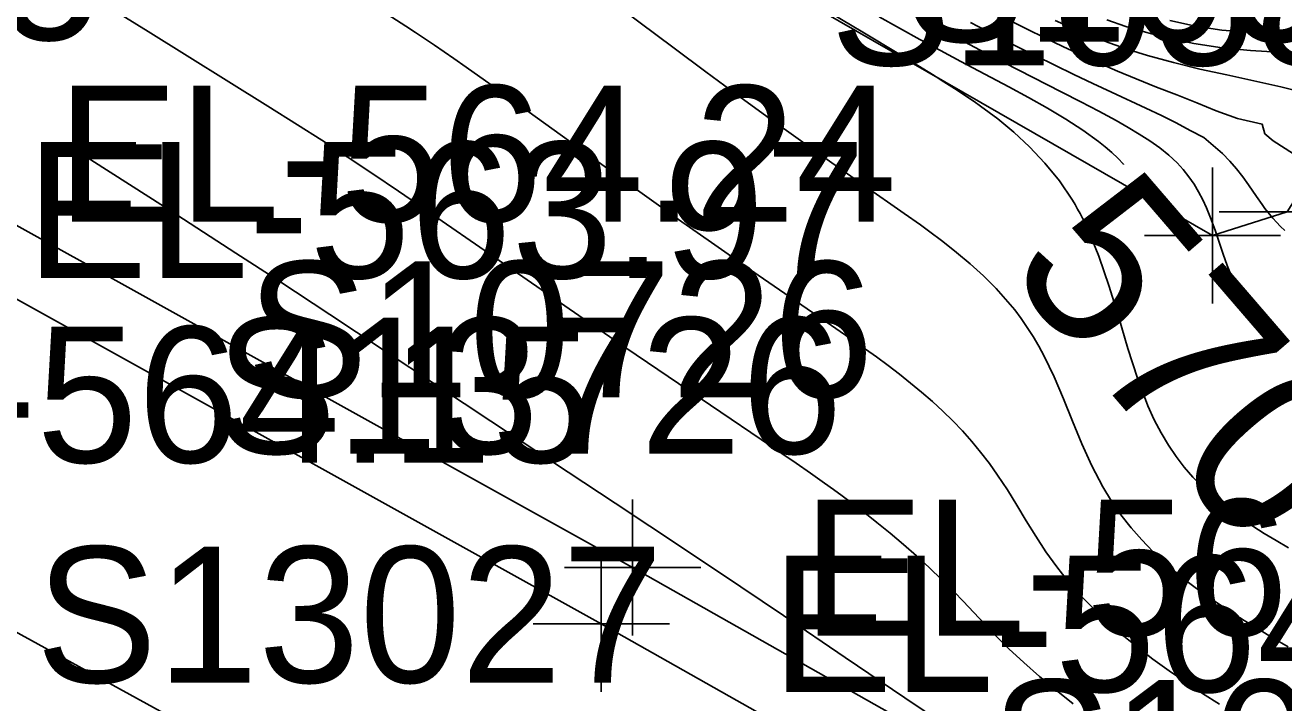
# Model space of a CAD drawing. Extents: x 1729869 to 1735532, y 648588 to 653771.
# Drawn here: x 1730662.21 to 1730699.21, y 652456.64 to 652476.55 of the extents above; entities that cross this region are included whole.
import ezdxf

# ---------------------------------------------------------------- set-up
doc = ezdxf.new("R2010")
doc.units = 0
for name, color, linetype in [('SURVEY - CONTOURS - Index with Text', 7, 'Continuous'), ('SURVEY - CONTOURS - Intermediate with optional Text', 7, 'Continuous'), ('SURVEY - DTM - Breaklines', 7, 'Continuous'), ('SURVEY - DTM - Breaklines - Points - Elevations', 7, 'Continuous'), ('SURVEY - DTM - Breaklines - Points - Locators', 7, 'Continuous'), ('SURVEY - DTM - Breaklines - Points - Numbers', 7, 'Continuous'), ('SURVEY - TRANSPORTATION - Features', 7, 'Continuous'), ('SURVEY - TRANSPORTATION - Features - Points - Elevations', 7, 'Continuous'), ('SURVEY - TRANSPORTATION - Features - Points - Locators', 7, 'Continuous'), ('SURVEY - TRANSPORTATION - Features - Points - Numbers', 7, 'Continuous'), ('SURVEY - TRANSPORTATION - Roads', 7, 'Continuous'), ('SURVEY - TRANSPORTATION - Roads - Points - Elevations', 7, 'Continuous'), ('SURVEY - TRANSPORTATION - Roads - Points - Numbers', 7, 'Continuous')]:
    doc.layers.add(name, color=color, linetype=linetype)

msp = doc.modelspace()

# ---------------------------------------------------------------- linework, layer by layer
at = {"layer": 'SURVEY - CONTOURS - Index with Text'}
for points in [[(1730694.501, 652472.463), (1730694.496, 652472.469), (1730694.33, 652472.643), (1730694.152, 652472.812), (1730693.964, 652472.975), (1730693.765, 652473.135), (1730693.305, 652473.469), (1730692.803, 652473.795), (1730692.267, 652474.113), (1730691.705, 652474.428), (1730691.124, 652474.74), (1730689.714, 652475.485), (1730689.116, 652475.806), (1730688.515, 652476.132), (1730687.915, 652476.463), (1730687.316, 652476.796)], [(1730699.798, 652475.748), (1730699.038, 652475.758), (1730698.234, 652475.805), (1730697.403, 652475.89), (1730696.564, 652476.018), (1730695.735, 652476.189), (1730695.144, 652476.343), (1730694.569, 652476.518), (1730694.01, 652476.712)], [(1730689.236, 652455.998), (1730688.072, 652456.779), (1730686.321, 652457.967), (1730684.499, 652459.203), (1730683.247, 652460.045), (1730681.589, 652461.152), (1730679.552, 652462.503), (1730675.899, 652464.916), (1730671.162, 652468.054), (1730669.663, 652469.039), (1730668.405, 652469.857), (1730666.303, 652471.211), (1730663.68, 652472.893)]]:
    msp.add_lwpolyline(points, dxfattribs=at)
at = {"layer": 'SURVEY - CONTOURS - Intermediate with optional Text'}
for points in [[(1730699.339, 652458.286), (1730698.901, 652458.541), (1730698.471, 652458.797), (1730698.047, 652459.056), (1730697.634, 652459.317), (1730697.229, 652459.585), (1730696.833, 652459.86), (1730696.446, 652460.146), (1730696.071, 652460.445), (1730695.708, 652460.757), (1730695.364, 652461.082), (1730695.034, 652461.424), (1730694.72, 652461.784), (1730694.424, 652462.164), (1730694.147, 652462.565), (1730693.89, 652462.989), (1730693.57, 652463.605), (1730693.279, 652464.25), (1730693.004, 652464.91), (1730692.735, 652465.569), (1730692.459, 652466.213), (1730692.165, 652466.827), (1730692.008, 652467.118), (1730691.843, 652467.399), (1730691.671, 652467.669), (1730691.49, 652467.93), (1730691.3, 652468.182), (1730691.102, 652468.426), (1730690.753, 652468.815), (1730690.383, 652469.184), (1730689.996, 652469.536), (1730689.594, 652469.872), (1730689.183, 652470.196), (1730688.764, 652470.509), (1730688.527, 652470.682), (1730688.049, 652471.021), (1730686.843, 652471.862), (1730685.926, 652472.507), (1730685.002, 652473.163), (1730684.078, 652473.825), (1730683.152, 652474.497), (1730682.219, 652475.184), (1730681.286, 652475.878), (1730678.214, 652478.181)], [(1730699.349, 652461.192), (1730698.987, 652461.403), (1730698.637, 652461.614), (1730698.3, 652461.827), (1730697.978, 652462.042), (1730697.666, 652462.264), (1730697.366, 652462.495), (1730697.077, 652462.738), (1730696.8, 652462.996), (1730696.534, 652463.271), (1730696.284, 652463.563), (1730696.045, 652463.875), (1730695.818, 652464.21), (1730695.605, 652464.568), (1730695.404, 652464.953), (1730695.216, 652465.365), (1730694.91, 652466.174), (1730694.631, 652467.048), (1730694.36, 652467.958), (1730694.081, 652468.874), (1730693.776, 652469.768), (1730693.427, 652470.61), (1730693.361, 652470.749), (1730693.293, 652470.885), (1730693.223, 652471.019), (1730693.151, 652471.15), (1730693.077, 652471.279), (1730693.001, 652471.406), (1730692.613, 652471.98), (1730692.189, 652472.502), (1730691.739, 652472.977), (1730691.273, 652473.407), (1730690.801, 652473.796), (1730690.295, 652474.174), (1730690.106, 652474.307), (1730689.916, 652474.438), (1730689.727, 652474.565), (1730689.535, 652474.69), (1730689.142, 652474.941), (1730688.935, 652475.07), (1730688.457, 652475.365), (1730687.943, 652475.679), (1730686.836, 652476.347), (1730684.009, 652478.036)], [(1730693.023, 652456.606), (1730692.515, 652457.008), (1730692.028, 652457.412), (1730691.565, 652457.819), (1730691.128, 652458.228), (1730690.845, 652458.508), (1730690.572, 652458.789), (1730689.784, 652459.623), (1730689.522, 652459.895), (1730689.16, 652460.256), (1730688.79, 652460.609), (1730688.413, 652460.954), (1730688.029, 652461.291), (1730687.64, 652461.62), (1730687.245, 652461.94), (1730686.995, 652462.138), (1730686.743, 652462.333), (1730686.489, 652462.526), (1730686.232, 652462.717), (1730685.973, 652462.906), (1730685.711, 652463.095), (1730685.297, 652463.388), (1730684.878, 652463.679), (1730684.455, 652463.968), (1730682.049, 652465.594), (1730679.872, 652467.072), (1730678.771, 652467.826), (1730673.773, 652471.276), (1730673.19, 652471.675), (1730672.432, 652472.186), (1730671.677, 652472.686), (1730670.929, 652473.172), (1730670.215, 652473.628), (1730669.34, 652474.177), (1730665.83, 652476.363), (1730663.822, 652477.614)], [(1730697.325, 652456.594), (1730696.825, 652456.914), (1730696.329, 652457.242), (1730695.842, 652457.578), (1730695.365, 652457.923), (1730694.901, 652458.278), (1730694.458, 652458.639), (1730694.031, 652459.012), (1730693.624, 652459.397), (1730693.238, 652459.795), (1730692.875, 652460.205), (1730692.537, 652460.629), (1730692.219, 652461.076), (1730691.922, 652461.531), (1730691.639, 652461.99), (1730691.362, 652462.447), (1730691.085, 652462.895), (1730690.799, 652463.33), (1730690.555, 652463.672), (1730690.3, 652464.002), (1730690.036, 652464.321), (1730689.762, 652464.628), (1730689.479, 652464.924), (1730689.187, 652465.211), (1730688.88, 652465.494), (1730688.564, 652465.769), (1730688.241, 652466.036), (1730687.912, 652466.296), (1730687.577, 652466.551), (1730687.237, 652466.801), (1730686.911, 652467.034), (1730686.583, 652467.265), (1730685.919, 652467.723), (1730684.854, 652468.45), (1730683.763, 652469.203), (1730682.388, 652470.162), (1730681.417, 652470.845), (1730680.348, 652471.606), (1730675.908, 652474.8), (1730675.174, 652475.321), (1730674.811, 652475.575), (1730674.246, 652475.962), (1730673.685, 652476.338), (1730673.404, 652476.523), (1730672.857, 652476.876)], [(1730699.5, 652472.771), (1730698.898, 652473.154), (1730698.651, 652473.361), (1730698.573, 652473.644), (1730697.852, 652473.815), (1730697.22, 652474.032), (1730696.651, 652474.27), (1730696.066, 652474.503), (1730695.471, 652474.736), (1730694.87, 652474.976), (1730694.327, 652475.202), (1730693.786, 652475.437), (1730693.248, 652475.679), (1730692.714, 652475.927), (1730692.188, 652476.18), (1730691.67, 652476.435), (1730691.158, 652476.695)], [(1730699.91, 652474.55), (1730699.127, 652474.74), (1730698.334, 652474.917), (1730697.539, 652475.09), (1730696.748, 652475.265), (1730695.968, 652475.453), (1730695.207, 652475.662), (1730694.633, 652475.842), (1730694.074, 652476.038), (1730693.53, 652476.246), (1730693.001, 652476.465), (1730692.486, 652476.693)], [(1730699.633, 652476.388), (1730698.914, 652476.337), (1730698.163, 652476.344), (1730697.393, 652476.406), (1730696.62, 652476.521), (1730695.857, 652476.686)], [(1730699.346, 652467.254), (1730699.161, 652467.387), (1730698.988, 652467.519), (1730698.83, 652467.648), (1730698.682, 652467.775), (1730698.545, 652467.904), (1730698.418, 652468.033), (1730698.3, 652468.164), (1730698.19, 652468.298), (1730698.089, 652468.434), (1730697.995, 652468.573), (1730697.907, 652468.717), (1730697.825, 652468.865), (1730697.749, 652469.018), (1730697.676, 652469.177), (1730697.55, 652469.491), (1730697.433, 652469.82), (1730697.203, 652470.502), (1730697.079, 652470.845), (1730696.942, 652471.182), (1730696.831, 652471.421), (1730696.708, 652471.654), (1730696.572, 652471.88), (1730696.421, 652472.098), (1730696.255, 652472.307), (1730696.072, 652472.507), (1730695.83, 652472.733), (1730695.564, 652472.947), (1730695.275, 652473.153), (1730694.964, 652473.353), (1730694.634, 652473.55), (1730694.286, 652473.747), (1730693.777, 652474.024), (1730693.243, 652474.305), (1730692.69, 652474.589), (1730690.979, 652475.46), (1730690.408, 652475.755), (1730689.84, 652476.054), (1730689.279, 652476.356), (1730688.72, 652476.662)], [(1730699.241, 652470.514), (1730699.113, 652470.638), (1730698.997, 652470.759), (1730698.889, 652470.88), (1730698.838, 652470.94), (1730698.745, 652471.054), (1730698.657, 652471.168), (1730698.573, 652471.282), (1730698.412, 652471.513), (1730698.172, 652471.861), (1730698.003, 652472.095), (1730697.823, 652472.327), (1730697.625, 652472.555), (1730697.406, 652472.777), (1730696.86, 652473.25), (1730696.456, 652473.459), (1730696.051, 652473.68), (1730695.616, 652473.898), (1730695.156, 652474.116), (1730694.142, 652474.586), (1730693.595, 652474.844), (1730693.039, 652475.108), (1730692.48, 652475.377), (1730691.922, 652475.65), (1730691.368, 652475.926), (1730690.679, 652476.278), (1730690.225, 652476.515), (1730689.999, 652476.635)]]:
    msp.add_lwpolyline(points, dxfattribs=at)
at = {"layer": 'SURVEY - DTM - Breaklines'}
for points in [[(1730490.551, 652573.025), (1730512.295, 652563.924), (1730541.458, 652549.701), (1730564.585, 652539.751), (1730587.282, 652528.665), (1730610.102, 652517.978), (1730632.586, 652506.602), (1730654.515, 652494.29), (1730676.681, 652482.104), (1730697.114, 652470.375), (1730699.311, 652471.065), (1730704.444, 652479.186)], [(1730701.831, 652448.311), (1730680.069, 652460.611), (1730658.147, 652472.777), (1730635.92, 652484.613), (1730613.644, 652496.246), (1730591.357, 652507.57), (1730568.855, 652518.695), (1730546.07, 652529.531), (1730523.318, 652540.081), (1730500.602, 652550.622), (1730482.95, 652558.576)]]:
    msp.add_lwpolyline(points, dxfattribs=at)
at = {"layer": 'SURVEY - DTM - Breaklines - Points - Locators'}
for p, q in [((1730697.114, 652472.375), (1730697.114, 652468.375)), ((1730701.311, 652471.065), (1730697.311, 652471.065)), ((1730699.114, 652470.375), (1730695.114, 652470.375)), ((1730680.069, 652462.611), (1730680.069, 652458.611)), ((1730682.069, 652460.611), (1730678.069, 652460.611))]:
    msp.add_line(p, q, dxfattribs=at)
at = {"layer": 'SURVEY - TRANSPORTATION - Features'}
msp.add_lwpolyline([(1730482.128, 652556.778), (1730499.818, 652548.902), (1730522.526, 652538.364), (1730545.264, 652527.819), (1730568.012, 652517.002), (1730590.497, 652505.885), (1730612.785, 652494.561), (1730635.04, 652482.939), (1730657.237, 652471.119), (1730679.148, 652458.959), (1730700.909, 652446.658)], dxfattribs=at)
at = {"layer": 'SURVEY - TRANSPORTATION - Features - Points - Locators'}
for p, q in [((1730679.148, 652460.959), (1730679.148, 652456.959)), ((1730681.148, 652458.959), (1730677.148, 652458.959))]:
    msp.add_line(p, q, dxfattribs=at)
at = {"layer": 'SURVEY - TRANSPORTATION - Roads'}
msp.add_lwpolyline([(1730477.741, 652549.555), (1730480.41, 652548.336), (1730500.427, 652539.207), (1730529.488, 652525.811), (1730560.256, 652511.345), (1730583.532, 652499.762), (1730613.819, 652484.316), (1730649.217, 652465.696), (1730673.763, 652452.23)], dxfattribs=at)

# ---------------------------------------------------------------- texts
at = {"layer": 'SURVEY - CONTOURS - Index with Text'}
msp.add_text('570', height=5, rotation=310.7607, dxfattribs=at).set_placement((1730690.972, 652469.386))
at = {"layer": 'SURVEY - DTM - Breaklines - Points - Elevations'}
for s, p in [('EL-564.24', (1730663.147, 652470.777)), ('EL-564.67', (1730685.069, 652458.611))]:
    msp.add_text(s, height=4, dxfattribs=at).set_placement(p)
at = {"layer": 'SURVEY - DTM - Breaklines - Points - Numbers'}
for s, p in [('S10584', (1730688.071, 652476.065)), ('S10583', (1730685.874, 652475.375)), ('S10726', (1730668.719, 652465.611)), ('S10725', (1730690.591, 652453.311))]:
    msp.add_text(s, height=4, dxfattribs=at).set_placement(p)
at = {"layer": 'SURVEY - TRANSPORTATION - Features - Points - Elevations'}
for s, p in [('EL-563.97', (1730662.237, 652469.119)), ('EL-564.41', (1730684.148, 652456.959))]:
    msp.add_text(s, height=4, dxfattribs=at).set_placement(p)
at = {"layer": 'SURVEY - TRANSPORTATION - Features - Points - Numbers'}
for s, p in [('S13725', (1730645.997, 652476.119)), ('S13726', (1730667.798, 652463.959))]:
    msp.add_text(s, height=4, dxfattribs=at).set_placement(p)
at = {"layer": 'SURVEY - TRANSPORTATION - Roads - Points - Elevations'}
msp.add_text('EL-564.15', height=4, dxfattribs=at).set_placement((1730654.217, 652463.696))
at = {"layer": 'SURVEY - TRANSPORTATION - Roads - Points - Numbers'}
msp.add_text('S13027', height=4, dxfattribs=at).set_placement((1730662.523, 652457.23))

doc.saveas('drawing.dxf')
